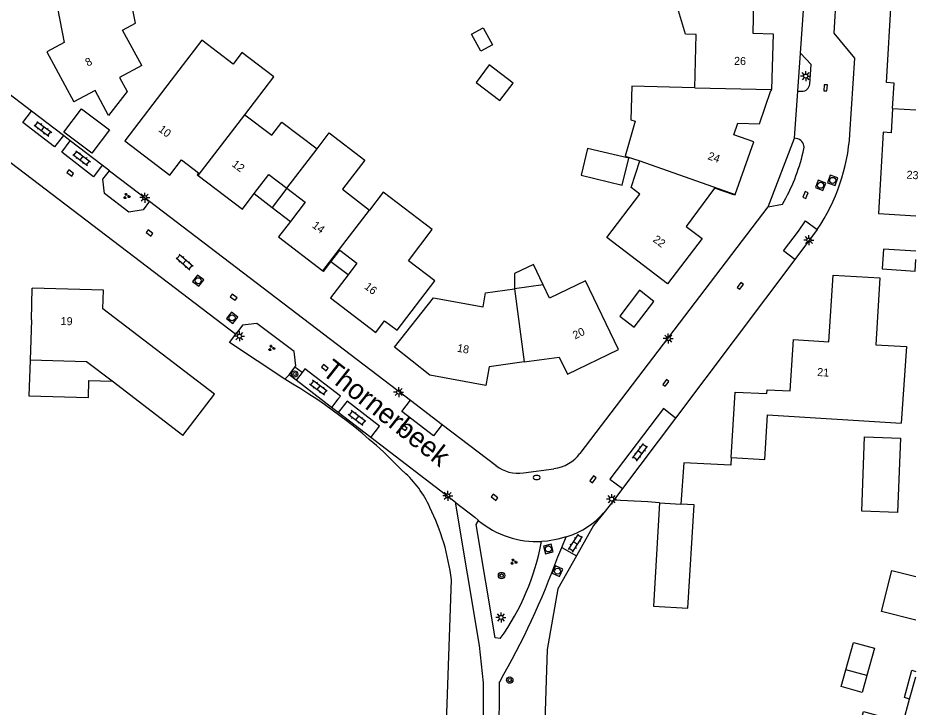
# Model space of a CAD drawing. Extents: x 126000 to 131009, y 393000 to 395500.
# Drawn here: x 130887.8 to 131000.3, y 394769.7 to 394856 of the extents above; entities that cross this region are included whole.
import ezdxf

# ---------------------------------------------------------------- set-up
doc = ezdxf.new("R2010")
doc.units = 0
for name, color, linetype in [('gg-afsc-erfafscheiding', 7, 'Continuous'), ('gg-afsc-hekwerk', 7, 'Continuous'), ('gg-afsc-muur', 7, 'Continuous'), ('gg-anno-huisnummerreeks BGT', 7, 'Continuous'), ('gg-anno-openbare ruimte label', 7, 'Continuous'), ('gg-bbg-bijgebouw', 7, 'Continuous'), ('gg-bbg-gedigitaliseerde bebouwing', 7, 'Continuous'), ('gg-bbg-gedigitaliseerde bijgebouw', 7, 'Continuous'), ('gg-bbg-gedigitaliseerde overbouw', 7, 'Continuous'), ('gg-bbg-hoofdgebouw', 7, 'Continuous'), ('gg-bbg-luifel en loopbrug', 7, 'Continuous'), ('gg-bbg-onder overbouw', 7, 'Continuous'), ('gg-bbg-pand overbouw', 7, 'Continuous'), ('gg-bbg-tussenscheiding', 7, 'Continuous'), ('gg-knt-verharding', 7, 'Continuous'), ('gg-knt-verharding nz', 7, 'Continuous'), ('gt-grn-groengrens', 7, 'Continuous'), ('gt-grn-vlakafsluiter', 7, 'Continuous'), ('gt-symb-boom', 7, 'Continuous'), ('gt-symb-brandkraan', 7, 'Continuous'), ('gt-symb-groenvak', 7, 'Continuous'), ('gt-symb-klinker verharding', 7, 'Continuous'), ('gt-symb-kolk', 7, 'Continuous'), ('gt-symb-lichtmast', 7, 'Continuous'), ('gt-symb-rioolschacht', 7, 'Continuous')]:
    doc.layers.add(name, color=color, linetype=linetype)

# ---------------------------------------------------------------- blocks, each defined once
blk = doc.blocks.new('gt0-LMAST')
at = {"layer": 'gt-symb-lichtmast'}
for p, q in [((-0.18, 0.17), (-0.45, 0.44)), ((0, 0.25), (0, 0.62)), ((0.17, 0.17), (0.44, 0.44)), ((-0.25, 0), (-0.63, 0)), ((-0.18, -0.18), (-0.45, -0.45)), ((0, -0.25), (0, -0.63)), ((0.44, -0.45), (0.17, -0.18)), ((0.25, 0), (0.62, 0))]:
    blk.add_line(p, q, dxfattribs=at)
blk.add_circle((0, 0), 0.25, dxfattribs=at)
blk = doc.blocks.new('gt0-KOLK')
at = {"layer": 'gt-symb-kolk'}
blk.add_lwpolyline([(0, 0), (0.38, 0), (0.38, 0.4), (-0.37, 0.4), (-0.37, 0), (0, 0)], dxfattribs=at)
blk = doc.blocks.new('gt0-RS')
at = {"layer": 'gt-symb-rioolschacht'}
blk.add_lwpolyline([(-0.5, -0.5), (0.5, -0.5), (0.5, 0.5), (-0.5, 0.5)], close=True, dxfattribs=at)
blk.add_circle((0, 0), 0.375, dxfattribs=at)
blk = doc.blocks.new('gt0-KL1')
at = {"layer": 'gt-symb-klinker verharding'}
for p, q in [((-1.15, 0.3), (1.15, 0.3)), ((-1, -0.3), (-1, 0.3)), ((-0.5, 0.3), (-0.5, 0.45)), ((0, -0.3), (0, 0.3)), ((0.5, 0.3), (0.5, 0.45)), ((1, -0.3), (1, 0.3)), ((-1.15, -0.3), (1.15, -0.3)), ((-0.5, -0.45), (-0.5, -0.3)), ((0.5, -0.45), (0.5, -0.3))]:
    blk.add_line(p, q, dxfattribs=at)
blk = doc.blocks.new('gt0-GRVAK')
at = {"layer": 'gt-symb-groenvak'}
for p, q in [((-0.11, 0.19), (-0.23, 0.24)), ((-0.18, 0.15), (0.09, 0.15)), ((-0.09, 0.21), (-0.16, 0.32)), ((-0.05, 0.21), (-0.05, 0.39)), ((0, 0.21), (0.06, 0.32)), ((0.01, 0.19), (0.13, 0.24)), ((0.26, -0.05), (0.2, 0.06)), ((0.3, -0.05), (0.3, 0.13)), ((0.35, -0.05), (0.41, 0.06)), ((-0.25, -0.23), (-0.36, -0.18)), ((-0.32, -0.26), (-0.05, -0.26)), ((-0.23, -0.21), (-0.29, -0.1)), ((-0.18, -0.2), (-0.18, -0.02)), ((-0.14, -0.21), (-0.07, -0.1)), ((-0.12, -0.23), (0, -0.18)), ((0.24, -0.07), (0.12, -0.02)), ((0.17, -0.11), (0.44, -0.11)), ((0.37, -0.07), (0.49, -0.02))]:
    blk.add_line(p, q, dxfattribs=at)
blk = doc.blocks.new('gt0-BOOM')
at = {"layer": 'gt-symb-boom'}
for radius in [0.4, 0.2]:
    blk.add_circle((0, 0), radius, dxfattribs=at)
blk = doc.blocks.new('gt0-BR')
at = {"layer": 'gt-symb-brandkraan'}
for centre, radius, start, end in [((-0.24, 0), 0.206, 107.5669, 252.4331), ((0.6, -2.66), 3, 106.892, 107.5669), ((0, -0.69), 0.938, 73.108, 106.892), ((-0.6, -2.66), 3, 72.4331, 73.108), ((0.24, 0), 0.206, 287.567, 72.4331), ((0.6, 2.66), 3, 252.4331, 253.108), ((0, 0.69), 0.938, 253.108, 286.8921), ((-0.6, 2.66), 3, 286.8921, 287.567)]:
    blk.add_arc(centre, radius, start, end, dxfattribs=at)

msp = doc.modelspace()

# ---------------------------------------------------------------- linework, layer by layer
at = {"layer": 'gg-afsc-erfafscheiding'}
for points in [[(130921.12, 394810.82), (130914.22, 394815.43), (130915, 394816.47)], [(130941.94, 394785.75), (130940.53, 394746.49), (130939.33, 394742), (130937.5, 394739.93)]]:
    msp.add_lwpolyline(points, dxfattribs=at)
for centre, radius, start, end in [((130886.87, 394751.49), 68.51, 44.2079, 60.0048), ((130927.45, 394789.55), 12.92, 23.9744, 48.6616), ((130914.58, 394782.54), 27.55, 6.6834, 26.4304)]:
    msp.add_arc(centre, radius, start, end, dxfattribs=at)
at = {"layer": 'gg-afsc-hekwerk'}
msp.add_line((130962.25, 394795.71), (130960.98, 394794.14), dxfattribs=at)
for points in [[(130967.96, 394795.38), (130966.48, 394795.49), (130962.25, 394795.71)], [(130960.98, 394794.14), (130959.71, 394792.56), (130957.57, 394788.76)], [(130957.57, 394788.76), (130955.24, 394784.64), (130953.92, 394777.04), (130953.28, 394757.86)]]:
    msp.add_lwpolyline(points, dxfattribs=at)
at = {"layer": 'gg-afsc-muur'}
msp.add_lwpolyline([(130976.91, 394801.04), (130976.89, 394800.1), (130970.98, 394800.36), (130970.64, 394795.23)], dxfattribs=at)
at = {"layer": 'gg-bbg-bijgebouw'}
msp.add_line((130967.96, 394795.38), (130970.64, 394795.23), dxfattribs=at)
msp.add_lwpolyline([(130967.96, 394795.38), (130967.2, 394782.48), (130971.51, 394782.23), (130972.28, 394795.15), (130970.64, 394795.23)], dxfattribs=at)
at = {"layer": 'gg-bbg-gedigitaliseerde bebouwing'}
for p, q in [((130903.26, 394850.04), (130900.48, 394848.55)), ((130906.93, 394848.2), (130901.12, 394840.64)), ((130897.42, 394846.91), (130894.78, 394845.49)), ((130964.41, 394834.78), (130965.49, 394838.12)), ((130995.32, 394831.53), (131000, 394831.23)), ((130953.42, 394822.61), (130949.82, 394822.13)), ((130889.45, 394818.27), (130889.57, 394822.22)), ((130934.84, 394814.83), (130939.73, 394820.98)), ((130889.45, 394818.27), (130889.29, 394813.23)), ((130908.39, 394803.81), (130899.54, 394810.57))]:
    msp.add_line(p, q, dxfattribs=at)
for points in [[(130903.26, 394850.04), (130900.85, 394854.45), (130902.46, 394855.32), (130901.78, 394858.91)], [(130972.39, 394847.26), (130972.55, 394853.91), (130971.22, 394853.94), (130970.22, 394857.28)], [(130916.13, 394843.89), (130919.74, 394848.62), (130915.77, 394851.65), (130914.67, 394850.22), (130910.75, 394853.21), (130906.93, 394848.2)], [(130900.48, 394848.55), (130901.43, 394846.79), (130899.11, 394843.77), (130897.42, 394846.91)], [(130972.39, 394847.26), (130964.48, 394847.45), (130964.38, 394843.26), (130964.9, 394843.08), (130963.65, 394838.71), (130965.49, 394838.12)], [(130916.13, 394843.89), (130919.5, 394841.32), (130920.77, 394842.97), (130925.18, 394839.63)], [(130925.18, 394839.63), (130926.69, 394841.6), (130931.12, 394838.21), (130928.32, 394834.56), (130931.72, 394831.97)], [(130968.96, 394822.76), (130961.36, 394828.55), (130965.49, 394833.96), (130964.41, 394834.78)], [(130936.57, 394825.63), (130939.55, 394829.53), (130933.43, 394834.21), (130931.72, 394831.97)], [(130935.16, 394816.94), (130939.88, 394823.11), (130936.57, 394825.63)], [(130995.5, 394823.49), (130995, 394815.13), (130998.81, 394814.9), (130998.18, 394805.32)], [(130962.83, 394814.53), (130958.72, 394823.13), (130954.2, 394820.97), (130953.42, 394822.61)], [(130939.73, 394820.98), (130945.9, 394819.87), (130946.21, 394821.64), (130949.82, 394822.13)], [(130899.54, 394810.57), (130896.34, 394813.01), (130889.29, 394813.23)], [(130976.91, 394801.04), (130981.12, 394800.78), (130981.47, 394806.37), (130998.18, 394805.32)]]:
    msp.add_lwpolyline(points, dxfattribs=at)
at = {"layer": 'gg-bbg-gedigitaliseerde bijgebouw'}
msp.add_line((130993.87, 394773.8), (130991.25, 394774.53), dxfattribs=at)
for points in [[(130945.91, 394854.75), (130947.07, 394852.61), (130945.64, 394851.84), (130944.48, 394853.97), (130945.91, 394854.75)], [(130945.03, 394847.93), (130948.01, 394845.66), (130949.67, 394847.83), (130946.69, 394850.1), (130945.03, 394847.93)], [(130893.53, 394841.71), (130895.71, 394844.62), (130899.22, 394841.99), (130897.03, 394839.08), (130893.53, 394841.71)], [(130963, 394818.71), (130964.8, 394817.33), (130967.27, 394820.56), (130965.47, 394821.94), (130963, 394818.71)], [(131000, 394780.7), (130995.69, 394781.81), (130997, 394786.94), (131000, 394786.17)], [(130991.25, 394774.53), (130992.19, 394777.94), (130994.81, 394777.21), (130993.87, 394773.8)]]:
    msp.add_lwpolyline(points, dxfattribs=at)
at = {"layer": 'gg-bbg-gedigitaliseerde overbouw'}
msp.add_line((130929.04, 394823.86), (130926.89, 394825.5), dxfattribs=at)
at = {"layer": 'gg-bbg-hoofdgebouw'}
for points in [[(130982.24, 394860.89), (130982.28, 394860.78), (130979.75, 394860), (130979.61, 394854.07), (130982.15, 394853.99), (130981.97, 394847.04)], [(130997.09, 394844.66), (130997.27, 394847.84), (130996.32, 394847.89), (130996.97, 394858.62), (131000, 394858.43)], [(130892.73, 394857.19), (130893.54, 394852.89), (130891.4, 394851.73), (130894.78, 394845.49)], [(130977.42, 394833.93), (130979.73, 394840.5), (130977.23, 394841.39), (130977.74, 394842.83), (130980.44, 394842.76), (130981.89, 394846.91), (130981.97, 394846.91), (130981.97, 394847.04)], [(130997.09, 394844.66), (130996.91, 394841.62), (130995.93, 394841.69), (130995.32, 394831.53)], [(130901.12, 394840.64), (130906.74, 394836.35), (130908.23, 394838.26), (130910.35, 394836.61), (130910.16, 394836.38), (130910.3, 394836.27)], [(130910.3, 394836.27), (130915.82, 394832.07), (130917.3, 394834.02)], [(130917.3, 394834.02), (130919.14, 394836.42), (130921.4, 394834.7)], [(130921.4, 394834.7), (130923.66, 394832.97), (130921.83, 394830.56)], [(130977.42, 394833.93), (130977.38, 394833.81), (130974.83, 394834.69), (130971.28, 394829.93), (130973.27, 394828.4), (130968.96, 394822.76)], [(130921.83, 394830.56), (130920.34, 394828.62), (130925.88, 394824.39)], [(130925.88, 394824.39), (130925.98, 394824.3), (130926.89, 394825.5)], [(130929.04, 394823.86), (130926.85, 394820.99), (130932.49, 394816.68), (130933.6, 394818.13), (130935.16, 394816.94)], [(130976.91, 394801.04), (130977.42, 394809.23), (130981.37, 394809.03), (130981.4, 394809.52), (130984.3, 394809.36), (130984.71, 394815.78), (130989.12, 394815.5), (130989.66, 394823.85), (130995.5, 394823.49)], [(130908.39, 394803.81), (130912.33, 394808.97), (130898.4, 394819.61), (130898.47, 394821.95), (130889.57, 394822.22)], [(130951.05, 394812.99), (130946.65, 394812.39), (130946.24, 394810.06), (130939.25, 394811.33), (130934.84, 394814.83)], [(130951.05, 394812.99), (130955.41, 394813.59), (130956.44, 394811.45), (130962.83, 394814.53)], [(131000, 394762.07), (130991.43, 394764.44), (130991.57, 394764.92), (130992.21, 394764.74), (130993.47, 394769.3), (130998.41, 394767.93), (130999.22, 394770.85)]]:
    msp.add_lwpolyline(points, dxfattribs=at)
at = {"layer": 'gg-bbg-luifel en loopbrug'}
for p, q in [((130917.3, 394834.02), (130919.56, 394832.29)), ((130921.4, 394834.7), (130919.56, 394832.29)), ((130919.56, 394832.29), (130921.83, 394830.56))]:
    msp.add_line(p, q, dxfattribs=at)
for points in [[(130964.11, 394838.44), (130958.95, 394839.67), (130958.15, 394836.33), (130963.31, 394835.1), (130964.11, 394838.44)], [(131000, 394826.83), (130995.94, 394827.1), (130995.77, 394824.61), (130999.9, 394824.34), (131000, 394825.8)], [(130953.42, 394822.61), (130952.2, 394825.18), (130949.83, 394824.06), (130949.82, 394822.13)], [(130889.29, 394813.23), (130889.15, 394808.77), (130896.58, 394808.54), (130896.65, 394810.66), (130899.54, 394810.57)], [(130998.06, 394803.45), (130997.71, 394794.16), (130993.24, 394794.33), (130993.59, 394803.62), (130998.06, 394803.45)], [(130993.87, 394773.8), (130993.28, 394771.69), (130990.66, 394772.42), (130991.25, 394774.53)]]:
    msp.add_lwpolyline(points, dxfattribs=at)
at = {"layer": 'gg-bbg-onder overbouw'}
msp.add_line((130999.22, 394770.85), (131000, 394773.65), dxfattribs=at)
msp.add_lwpolyline([(130926.89, 394825.5), (130928, 394826.96), (130930.15, 394825.32), (130929.04, 394823.86)], dxfattribs=at)
at = {"layer": 'gg-bbg-pand overbouw'}
msp.add_lwpolyline([(130999.22, 394770.85), (130998.56, 394771.04), (130999.51, 394774.45), (131000, 394774.31)], dxfattribs=at)
at = {"layer": 'gg-bbg-tussenscheiding'}
for p, q in [((130972.39, 394847.26), (130981.97, 394847.04)), ((130910.3, 394836.27), (130916.13, 394843.89)), ((130997.09, 394844.66), (131000, 394844.48)), ((130921.4, 394834.7), (130925.18, 394839.63)), ((130965.49, 394838.12), (130977.42, 394833.93)), ((130925.88, 394824.39), (130931.72, 394831.97)), ((130949.82, 394822.13), (130951.05, 394812.99))]:
    msp.add_line(p, q, dxfattribs=at)
at = {"layer": 'gg-knt-verharding'}
for p, q in [((130889.46, 394844.32), (130882.28, 394849.8)), ((130984.82, 394840.96), (130985.23, 394846.83)), ((130985.23, 394846.83), (130985.74, 394846.81)), ((130893.45, 394841.28), (130889.46, 394844.32)), ((130894.32, 394840.61), (130893.45, 394841.28)), ((130898.32, 394837.56), (130894.32, 394840.61)), ((130985.25, 394840.85), (130984.82, 394840.96)), ((130884.53, 394839.67), (130915, 394816.47)), ((130899.23, 394836.87), (130898.32, 394837.56)), ((130904.22, 394833.07), (130936.82, 394808.21)), ((130958.03, 394801.55), (130981.52, 394832.38)), ((130987.67, 394829.54), (130984.87, 394825.78)), ((130984.87, 394825.78), (130969.97, 394805.97)), ((130921.66, 394811.37), (130922.39, 394812.33)), ((130923.28, 394811.66), (130922.39, 394812.33)), ((130922.54, 394810.69), (130921.66, 394811.37)), ((130923.28, 394811.66), (130922.54, 394810.69)), ((130926.97, 394807.3), (130922.54, 394810.69)), ((130927.76, 394808.33), (130926.97, 394807.3)), ((130936.82, 394808.21), (130940.78, 394805.18)), ((130927.81, 394806.66), (130926.97, 394807.3)), ((130931.87, 394803.55), (130927.81, 394806.66)), ((130969.97, 394805.97), (130963.33, 394797.16)), ((130940.78, 394805.18), (130947.53, 394800.03)), ((130942.42, 394795.48), (130931.87, 394803.55)), ((130950.95, 394799.13), (130954.77, 394799.65)), ((130963.33, 394797.16), (130962.25, 394795.71)), ((130955.74, 394789.8), (130956.3, 394791.14)), ((130956.3, 394791.14), (130956.53, 394791.2)), ((130955.25, 394788.64), (130955.74, 394789.8)), ((130955.74, 394789.8), (130957.57, 394788.76))]:
    msp.add_line(p, q, dxfattribs=at)
for points in [[(130985.57, 394851.58), (130986.57, 394865.91), (130986.6, 394866.55)], [(130991.75, 394841.46), (130992.39, 394850.97), (130989.78, 394854.09), (130990.07, 394859.02), (130993.22, 394861.99), (130993.41, 394864.79), (130991.69, 394866.19)], [(130986.73, 394847.71), (130986.9, 394850.15), (130985.57, 394851.58)], [(130904.22, 394833.07), (130903.43, 394832.01), (130901.62, 394831.72), (130898.6, 394834.03), (130898.39, 394835.83), (130899.23, 394836.87)], [(130981.52, 394832.38), (130983.32, 394832.72), (130983.55, 394833.09)], [(130922.39, 394812.33), (130922.52, 394812.5), (130922.28, 394814.31), (130917.62, 394817.79), (130915.83, 394817.57), (130915, 394816.47)], [(130942.42, 394795.48), (130944.87, 394793.58), (130945.32, 394793.19)], [(130942.42, 394795.48), (130945.42, 394777.57), (130945.9, 394772.9), (130945.89, 394760.16), (130944.9, 394740.5), (130944.89, 394739.37), (130944.92, 394738.24)], [(130948.06, 394778.42), (130947.44, 394778.49), (130945.04, 394792.67), (130945.32, 394793.19)], [(130956.3, 394791.14), (130955.25, 394790.83), (130953.95, 394790.61), (130953.24, 394790.55)], [(130947.85, 394757.93), (130947.88, 394758.52), (130947.98, 394773.03)]]:
    msp.add_lwpolyline(points, dxfattribs=at)
for centre, radius, start, end in [((130985.76, 394847.78), 0.97, 268.6709, 355.8765), ((130967.59, 394843.08), 24.22, 326.0053, 356.1732), ((130984.97, 394839.84), 1.05, 347.8239, 74.8275), ((130962.62, 394844.66), 23.92, 331.0576, 347.813), ((130954.1, 394804.54), 4.93, 277.7766, 322.6793), ((130950.32, 394803.69), 4.61, 232.6484, 277.7853), ((130952.67, 394802.05), 11.52, 230.3156, 272.7927), ((130953.61, 394800.48), 9.72, 287.4559, 319.2742), ((130922.96, 394796.29), 30.81, 324.541, 349.2569), ((130861.51, 394822.79), 99.77, 330.0823, 339.9864)]:
    msp.add_arc(centre, radius, start, end, dxfattribs=at)
at = {"layer": 'gg-knt-verharding nz'}
for points in [[(130893.45, 394841.28), (130892.36, 394839.86), (130888.38, 394842.91), (130889.46, 394844.32)], [(130898.32, 394837.56), (130897.23, 394836.13), (130893.24, 394839.19), (130894.32, 394840.61)], [(130984.87, 394825.78), (130983.45, 394826.88), (130985.31, 394829.34), (130986.22, 394830.63), (130987.67, 394829.54)], [(130927.76, 394808.33), (130928.07, 394808.73), (130923.64, 394812.12), (130923.28, 394811.66)], [(130931.87, 394803.55), (130932.96, 394804.98), (130928.91, 394808.08), (130927.81, 394806.66)], [(130940.78, 394805.18), (130939.71, 394803.77), (130935.74, 394806.79), (130936.82, 394808.21)], [(130969.97, 394805.97), (130968.45, 394807.18), (130961.73, 394798.33), (130963.33, 394797.16)]]:
    msp.add_lwpolyline(points, dxfattribs=at)
at = {"layer": 'gt-grn-groengrens'}
for p, q in [((130985.23, 394846.83), (130985.57, 394851.58)), ((130981.52, 394832.38), (130984.82, 394840.96)), ((130921.12, 394810.82), (130921.66, 394811.37))]:
    msp.add_line(p, q, dxfattribs=at)
at = {"layer": 'gt-grn-vlakafsluiter'}
msp.add_line((130899.23, 394836.87), (130904.22, 394833.07), dxfattribs=at)

# ---------------------------------------------------------------- block references
at = {"layer": 'gt-symb-boom'}
for p in [(130922.35, 394811.48), (130948.22, 394786.29), (130949.24, 394773.23)]:
    msp.add_blockref('gt0-BOOM', p, dxfattribs=at)
at = {"layer": 'gt-symb-brandkraan'}
msp.add_blockref('gt0-BR', (130952.61, 394798.55), dxfattribs=at)
at = {"layer": 'gt-symb-groenvak'}
for p in [(130901.35, 394833.71), (130919.47, 394814.72), (130949.72, 394788.01)]:
    msp.add_blockref('gt0-GRVAK', p, dxfattribs=at)
at = {"layer": 'gt-symb-klinker verharding'}
for p, rotation in [((130890.89, 394842.12), -36.86989764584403), ((130895.74, 394838.46), -36.86989764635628), ((130908.6, 394825.48), -40.78156719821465), ((130925.33, 394809.78), 143.3364075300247), ((130930.15, 394805.99), 143.3364075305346), ((130965.53, 394801.7), 53.416578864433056), ((130957.46, 394790.35), 57.9946167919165)]:
    msp.add_blockref('gt0-KL1', p, dxfattribs=dict(at, rotation=rotation))
at = {"layer": 'gt-symb-kolk'}
for p, rotation in [((130988.91, 394847.22), 85.98782884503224), ((130894.19, 394836.45), -37.31697448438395), ((130986.38, 394833.76), 66.22952419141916), ((130904.09, 394828.94), -37.316974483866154), ((130978.21, 394822.36), 52.683025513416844), ((130914.61, 394820.92), -37.31697448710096), ((130926.01, 394812.12), -37.31697448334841), ((130968.91, 394810.24), 52.683025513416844), ((130935.89, 394804.63), -37.31697448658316), ((130959.8, 394798.19), 52.683025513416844), ((130947.21, 394795.91), -37.31697448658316)]:
    msp.add_blockref('gt0-KOLK', p, dxfattribs=dict(at, rotation=rotation))
at = {"layer": 'gt-symb-lichtmast'}
for p in [(130986.23, 394848.71), (130903.63, 394833.52), (130986.64, 394828.22), (130915.46, 394816.21), (130969.06, 394815.91), (130935.36, 394809.23), (130941.5, 394796.24), (130961.98, 394795.85), (130948.15, 394781.06)]:
    msp.add_blockref('gt0-LMAST', p, dxfattribs=at)
at = {"layer": 'gt-symb-rioolschacht'}
for p, rotation in [((130989.61, 394835.68), 70.4232744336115), ((130988.09, 394835.06), 68.84735479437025), ((130910.3, 394823.14), -37.282255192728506), ((130914.54, 394818.5), -37.282255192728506), ((130954.07, 394789.62), -165.4080437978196), ((130955.21, 394786.84), 65.7409155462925)]:
    msp.add_blockref('gt0-RS', p, dxfattribs=dict(at, rotation=rotation))

# ---------------------------------------------------------------- texts
at = {"layer": 'gg-anno-huisnummerreeks BGT'}
for s, rotation, p in [('8', 28.5, (130896.51, 394849.88)), ('26', 358.6, (130977.27, 394850.12)), ('10', 322.6, (130905.25, 394841.89)), ('24', 340.6, (130973.91, 394838.34)), ('12', 322.7, (130914.43, 394837.53)), ('23', 356.6, (130998.81, 394835.9)), ('14', 322.6, (130924.46, 394829.88)), ('22', 322.7, (130967.04, 394828.12)), ('16', 322.6, (130930.99, 394822.23)), ('19', 358.2, (130893.1, 394817.61)), ('20', 25.7, (130957.4, 394815.8)), ('18', 349.7, (130942.6, 394814.28)), ('21', 356.3, (130987.64, 394811.24))]:
    msp.add_text(s, height=1, rotation=rotation, dxfattribs=at).set_placement(p)
at = {"layer": 'gg-anno-openbare ruimte label'}
msp.add_text('Thornerbeek', height=2.5, rotation=321.7, dxfattribs=at).set_placement((130925.63, 394811.53))

doc.saveas('drawing.dxf')
